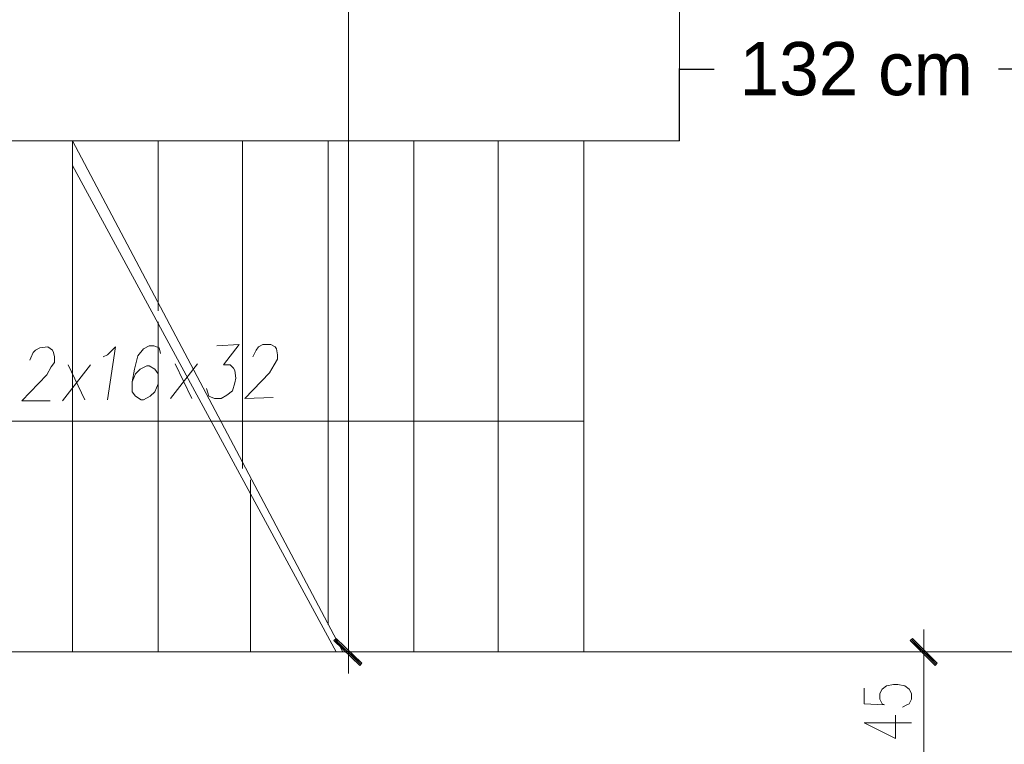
# Model space of a CAD drawing. Header units: inches. Extents: x -1441 to 3871, y -4351 to 2413.
# Tile 289 of 308: x 1760 to 2130, y 761 to 1033. Entities that reach past the tile are written whole.
import ezdxf

# ---------------------------------------------------------------- set-up
doc = ezdxf.new("R2010")
doc.units = ezdxf.units.IN
doc.header["$MEASUREMENT"] = 0
doc.layers.add('at_Entity', color=7, linetype='Continuous')
doc.layers.add('at_Solid', color=7, linetype='Continuous')
doc.dimstyles.get("Standard").update_dxf_attribs({"dimtxt": 0.18, "dimasz": 0.18, "dimexe": 0.18, "dimexo": 0.0625, "dimgap": 0.09, "dimtad": 0, "dimtih": 1, "dimtoh": 1, "dimdec": 4, "dimzin": 0, "dimdsep": 46, "dimtxsty": 'Standard', "dimcen": 0.09, "dimadec": 0, "dimazin": 0, "dimtfac": 1, "dimtdec": 4, "dimtofl": 0, "dimtmove": 0, "dimatfit": 3, "dimfxl": 1, "dimtolj": 1, "dimtzin": 0, "dimarcsym": 0})

# ---------------------------------------------------------------- blocks, each defined once
blk = doc.blocks.new('*D10')
at = {"color": 0, "lineweight": -2, "transparency": 16777216}
for p, q in [((2141.05, 1051.01), (2141.05, 1014.76)), ((2008.14, 988.07), (2008.14, 1015.12)), ((2008.32, 1014.94), (2021.17, 1014.94)), ((2140.87, 1014.94), (2128.02, 1014.94))]:
    blk.add_line(p, q, dxfattribs=at)
at = {"color": 0, "transparency": 16777216}
for points in [[(2008.32, 1014.97), (2008.32, 1014.91), (2008.14, 1014.94)], [(2140.87, 1014.97), (2140.87, 1014.91), (2141.05, 1014.94)]]:
    blk.add_solid(points, dxfattribs=at)
at = {"layer": 'Defpoints', "color": 0, "transparency": 16777216}
for p in [(2141.05, 1051.07), (2141.05, 1014.94), (2008.14, 988.01)]:
    blk.add_point(p, dxfattribs=at)
at = {"color": 0, "transparency": 16777216, "insert": (2074.6, 1014.94), "char_height": 20, "attachment_point": 5}
blk.add_mtext('\\A1;132 cm ', dxfattribs=at)

msp = doc.modelspace()

# ---------------------------------------------------------------- hatches: boundary and pattern name
at = {"layer": 'at_Solid', "lineweight": 15}
for points in [[(1888.77322, 791.60664), (1878.19239, 800.09802), (1879.03676, 800.909)], [(1887.92886, 790.74796), (1888.77322, 791.60664), (1878.19239, 800.09802)], [(2095.76255, 800.909), (2094.91818, 800.09802), (2105.07444, 791.60664)], [(2094.91818, 800.09802), (2105.07444, 791.60664), (2104.2253, 790.74796)]]:
    msp.add_hatch(color=7, dxfattribs=at).paths.add_polyline_path(points)

# ---------------------------------------------------------------- linework, layer by layer
at = {"layer": 'at_Entity', "color": 7, "lineweight": 15}
for p, q in [((1883.69271, 1575.10344), (1883.69271, 801.33834)), ((2008.13913, 1039.2401), (2008.13913, 988.00559)), ((1972.16049, 988.00559), (1619.98287, 988.00559)), ((1779.98815, 795.85233), (1779.98815, 988.00559)), ((1779.98815, 988.00559), (1881.57463, 795.85233)), ((1812.15521, 924.08172), (1812.15521, 988.00559)), ((1843.90725, 864.83287), (1843.90725, 988.00559)), ((1876.07432, 806.01337), (1876.07432, 988.00559)), ((1908.24615, 795.85233), (1908.24615, 988.00559)), ((1939.99342, 795.85233), (1939.99342, 988.00559)), ((1972.16049, 988.00559), (1972.16049, 795.85233)), ((2008.13913, 988.00559), (1972.16049, 988.00559)), ((1779.98815, 978.70324), (1879.03676, 795.85233)), ((1812.15521, 795.85233), (1812.15521, 919.88373)), ((1808.77297, 910.96301), (1806.6549, 909.7227)), ((1810.46648, 910.96301), (1808.77297, 910.96301)), ((1812.58455, 910.15204), (1810.46648, 910.96301)), ((1834.17079, 910.96301), (1842.63354, 911.39235)), ((1842.63354, 911.39235), (1836.70866, 903.75965)), ((1849.83214, 910.53367), (1851.52564, 911.39235)), ((1851.52564, 911.39235), (1854.48808, 911.39235)), ((1854.48808, 911.39235), (1856.18159, 910.53367)), ((1764.3268, 906.33569), (1765.17117, 908.43468)), ((1765.17117, 908.43468), (1766.0203, 909.29336)), ((1766.0203, 909.29336), (1767.71381, 910.15204)), ((1767.71381, 910.15204), (1770.67625, 910.53367)), ((1770.67625, 910.53367), (1772.36976, 909.29336)), ((1772.36976, 909.29336), (1772.79433, 908.43468)), ((1772.79433, 908.43468), (1773.21413, 906.76502)), ((1791.41812, 906.76502), (1793.11162, 907.576)), ((1793.11162, 907.576), (1796.07407, 910.53367)), ((1796.07407, 910.53367), (1793.11162, 890.64094)), ((1804.54159, 907.14666), (1803.26789, 902.09)), ((1806.6549, 909.7227), (1804.54159, 907.14666)), ((1813.00435, 908.00534), (1812.58455, 910.15204)), ((1847.71406, 906.76502), (1848.13863, 907.576)), ((1848.13863, 907.576), (1848.983, 909.29336)), ((1848.983, 909.29336), (1849.83214, 910.53367)), ((1856.18159, 910.53367), (1856.60139, 909.7227)), ((1856.60139, 909.7227), (1857.02596, 907.576)), ((1857.02596, 907.576), (1857.02596, 905.90635)), ((1763.90223, 905.47701), (1764.3268, 906.33569)), ((1773.21413, 904.61833), (1771.94519, 902.94867)), ((1773.21413, 906.76502), (1773.21413, 904.61833)), ((1776.17657, 890.25931), (1786.76217, 903.75965)), ((1784.6441, 890.64094), (1778.29464, 903.75965)), ((1807.92383, 903.37801), (1805.38596, 902.09)), ((1808.77297, 903.37801), (1807.92383, 903.37801)), ((1810.88628, 902.09), (1808.77297, 903.37801)), ((1816.81593, 891.07028), (1826.9722, 904.18899)), ((1824.85889, 891.07028), (1818.50944, 904.18899)), ((1836.70866, 903.75965), (1839.24653, 903.75965)), ((1839.24653, 903.75965), (1840.52024, 902.51933)), ((1855.75702, 903.75965), (1854.06351, 900.80198)), ((1857.02596, 905.90635), (1855.75702, 903.75965)), ((1770.25168, 899.991), (1760.93979, 890.25931)), ((1771.94519, 902.94867), (1770.25168, 899.991)), ((1803.26789, 902.09), (1802.42352, 897.41497)), ((1803.69246, 900.37264), (1802.42352, 897.41497)), ((1805.38596, 902.09), (1803.69246, 900.37264)), ((1812.15521, 900.37264), (1810.88628, 902.09)), ((1812.15521, 896.60399), (1812.15521, 900.37264)), ((1840.52024, 902.51933), (1840.94004, 901.66066)), ((1840.94004, 901.66066), (1841.36461, 898.70298)), ((1854.06351, 900.80198), (1844.75162, 891.07028)), ((1802.42352, 897.41497), (1802.42352, 893.64632)), ((1810.88628, 893.64632), (1812.15521, 896.60399)), ((1840.94004, 897.03333), (1840.09567, 894.02795)), ((1841.36461, 898.70298), (1840.94004, 897.03333)), ((1802.42352, 893.64632), (1803.69246, 891.92896)), ((1809.19277, 891.92896), (1810.88628, 893.64632)), ((1830.78378, 893.21698), (1830.35921, 894.88663)), ((1831.20357, 891.92896), (1830.78378, 893.21698)), ((1837.9776, 892.3583), (1835.86429, 891.07028)), ((1840.09567, 894.02795), (1837.9776, 892.3583)), ((1760.93979, 890.25931), (1771.52539, 890.25931)), ((1803.69246, 891.92896), (1805.81053, 890.64094)), ((1805.81053, 890.64094), (1806.6549, 890.64094)), ((1806.6549, 890.64094), (1809.19277, 891.92896)), ((1833.32165, 891.07028), (1831.20357, 891.92896)), ((1835.86429, 891.07028), (1833.32165, 891.07028)), ((1844.75162, 891.07028), (1855.33245, 891.49962)), ((1619.98287, 882.62661), (1972.16049, 882.62661)), ((1846.86969, 795.85233), (1846.86969, 860.58718)), ((1883.69271, 804.29601), (1883.69271, 787.79029)), ((2099.99392, 787.79029), (2099.99392, 804.29601)), ((1878.19239, 800.09802), (1879.03676, 800.909)), ((1888.77322, 791.60664), (1878.19239, 800.09802)), ((1878.19239, 800.09802), (1887.92886, 790.74796)), ((1888.77322, 791.60664), (1878.19239, 800.09802)), ((1878.61219, 800.47966), (1888.34866, 791.1773)), ((1879.03676, 800.909), (1888.77322, 791.60664)), ((2095.76255, 800.909), (2094.91818, 800.09802)), ((2094.91818, 800.09802), (2105.07444, 791.60664)), ((2094.91818, 800.09802), (2105.07444, 791.60664)), ((2104.2253, 790.74796), (2094.91818, 800.09802)), ((2104.64987, 791.1773), (2095.33798, 800.47966)), ((2105.07444, 791.60664), (2095.76255, 800.909)), ((2149.09605, 795.85233), (1652.15471, 795.85233)), ((1890.8913, 795.85233), (1876.07432, 795.85233)), ((2092.37553, 795.85233), (2107.61231, 795.85233)), ((1887.92886, 790.74796), (1888.77322, 791.60664)), ((2099.99392, 756.49622), (2099.99392, 790.31862)), ((2105.07444, 791.60664), (2104.2253, 790.74796)), ((2077.55855, 782.30429), (2077.55855, 776.38894)), ((2083.48344, 780.20529), (2084.33257, 781.87495)), ((2084.33257, 781.87495), (2086.02608, 783.16297)), ((2086.02608, 783.16297), (2088.56395, 783.59231)), ((2088.56395, 783.59231), (2090.25746, 783.59231)), ((2090.25746, 783.59231), (2092.8001, 783.16297)), ((2092.8001, 783.16297), (2094.48884, 781.87495)), ((2094.48884, 781.87495), (2095.33798, 780.20529)), ((2083.48344, 778.0586), (2083.48344, 780.20529)), ((2084.33257, 776.38894), (2083.48344, 778.0586)), ((2095.33798, 778.0586), (2094.48884, 776.38894)), ((2095.33798, 780.20529), (2095.33798, 778.0586)), ((2077.55855, 776.38894), (2085.18171, 775.9596)), ((2085.18171, 775.9596), (2084.33257, 776.38894)), ((2093.64447, 775.9596), (2091.95096, 775.10093)), ((2094.48884, 776.38894), (2093.64447, 775.9596)), ((2089.41309, 763.27024), (2089.41309, 772.14325)), ((2077.55855, 769.18558), (2089.41309, 763.27024)), ((2077.55855, 769.18558), (2095.33798, 769.18558))]:
    msp.add_line(p, q, dxfattribs=at)

# ---------------------------------------------------------------- dimensions: what is measured, and where the dimension line sits
dim = msp.add_linear_dim(base=(2141.05309, 1014.94495), p1=(2008.13913, 988.00559), p2=(2141.05309, 1051.07079), text='132 cm ', dimstyle='Standard', override={"dimtxt": 20})
dim.commit()
dim.dimension.update_dxf_attribs({"geometry": '*D10', "text_midpoint": (2074.59611, 1014.94495)})

doc.saveas('drawing.dxf')
